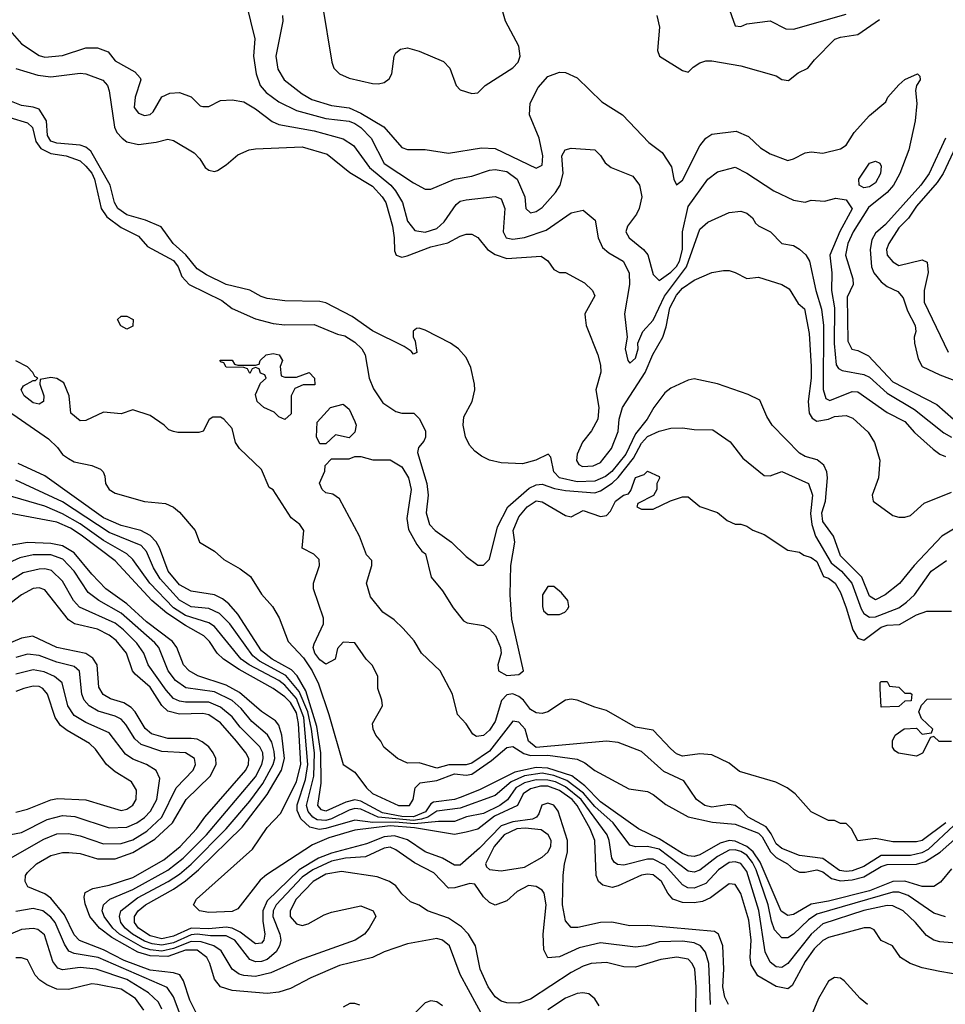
# Model space of a CAD drawing. Header units: inches. Extents: x 1793402 to 1900366, y 320852 to 470679.
# Tile 257 of 604: x 1835303 to 1838469, y 410550 to 413915. Entities that reach past the tile are written whole.
import ezdxf

# ---------------------------------------------------------------- set-up
doc = ezdxf.new("R2010")
doc.units = ezdxf.units.IN
doc.header["$MEASUREMENT"] = 0
doc.layers.add('B8431', color=7, linetype='Continuous')

msp = doc.modelspace()

# ---------------------------------------------------------------- linework, layer by layer
at = {"layer": 'B8431', "color": 4}
for points, elevation in [([(1836078, 413970), (1836107.7, 413850), (1836103, 413790), (1836112.4, 413730), (1836126.4, 413690), (1836146.4, 413666.4), (1836190, 413634), (1836250, 413605.3), (1836350, 413577.7), (1836430, 413568.9), (1836450, 413560.9), (1836470, 413547), (1836505.3, 413510), (1836550, 413423.7), (1836650, 413357.1), (1836690, 413336.3), (1836710, 413335.5), (1836790, 413370.4), (1836850, 413380.4), (1836910, 413400.4), (1836930, 413403.1), (1836970, 413396.5), (1837004.4, 413370), (1837030.6, 413310), (1837034.8, 413270), (1837050, 413254.8), (1837070, 413259.1), (1837090, 413273.4), (1837135.5, 413324.5), (1837151.8, 413350), (1837161.6, 413390), (1837157.2, 413450), (1837169.4, 413470.6), (1837190, 413476), (1837270, 413470.8), (1837290, 413451.3), (1837306.2, 413426.2), (1837326, 413410), (1837400.7, 413380.7), (1837422.8, 413350), (1837430.6, 413310), (1837422, 413270), (1837413.4, 413250), (1837382, 413210), (1837376.3, 413190), (1837387.3, 413170), (1837437.3, 413130), (1837452.1, 413112.1), (1837470, 413044.7), (1837490, 413024), (1837530, 413052), (1837550, 413072), (1837559.8, 413090), (1837569.8, 413130), (1837569.7, 413190), (1837590, 413277.3), (1837657.2, 413370), (1837690, 413395.5), (1837750, 413410.7), (1837790, 413390.6), (1837882, 413330), (1837950, 413298.8), (1837990, 413291.3), (1838010, 413298), (1838055.3, 413295.3), (1838094.8, 413305.2), (1838130, 413299.1), (1838150, 413269), (1838108.2, 413191.8), (1838074.4, 413110), (1838081.3, 413050), (1838080.2, 412990), (1838090.2, 412930), (1838088.4, 412808.4), (1838096, 412736), (1838103.6, 412723.6), (1838115.8, 412715.8), (1838190, 412703.1), (1838210, 412693.4), (1838270, 412638.3), (1838363.5, 412583.5), (1838463.7, 412503.7), (1838490, 412488.7)], 252), ([(1836337.6, 413970), (1836370.5, 413770), (1836378, 413750), (1836397.3, 413730), (1836430, 413715.8), (1836510, 413697.1), (1836530, 413695.5), (1836550, 413700.7), (1836567, 413713), (1836576, 413730), (1836584, 413790), (1836590, 413802), (1836605.6, 413814.4), (1836630, 413818.8), (1836670, 413807.3), (1836752.5, 413772.5), (1836774.8, 413750), (1836796, 413690), (1836810, 413676), (1836850, 413662.8), (1836870, 413664.7), (1836895.3, 413690), (1836990, 413750.4), (1837008, 413770), (1837014.5, 413790), (1837010, 413825.2), (1836965.1, 413910), (1836954, 413950)], 264), ([(1837724.7, 413964.7), (1837750, 413894), (1837770, 413892), (1837790, 413901), (1837870, 413911), (1837923.8, 413883.8), (1837950, 413883), (1838130, 413934.4)], 268), ([(1836202.4, 413930), (1836203, 413910), (1836179.5, 413790), (1836186, 413746), (1836207.7, 413710), (1836270, 413661.3), (1836302.6, 413642.6), (1836370, 413622), (1836430, 413614.4), (1836470, 413596.1), (1836549.1, 413549.1), (1836610, 413478.8), (1836630, 413471), (1836690, 413471.3), (1836770, 413458.8), (1836883, 413477), (1836930, 413475.3), (1837070, 413407.7), (1837090, 413418), (1837092.6, 413450), (1837080.5, 413510), (1837047, 413590), (1837049.3, 413630), (1837076.6, 413683.4), (1837110, 413721), (1837150, 413736), (1837170, 413734.8), (1837210, 413716), (1837294.4, 413634.4), (1837364.7, 413590), (1837455.2, 413495.2), (1837501.1, 413461.1), (1837532.5, 413412.5), (1837540.7, 413370), (1837550, 413351.3), (1837570, 413366.8), (1837630, 413484), (1837650, 413510.6), (1837670, 413524), (1837754.2, 413534.2), (1837796, 413516), (1837837.3, 413477.3), (1837870, 413456.3), (1837930, 413434), (1837950, 413439.1), (1837990, 413460.7), (1838010, 413464), (1838050, 413458.8), (1838110, 413474), (1838130, 413486), (1838157, 413530), (1838210, 413587.7), (1838265.6, 413634.4), (1838272, 413650), (1838310, 413692.7), (1838330, 413710.6), (1838374, 413730), (1838382, 413722), (1838382.8, 413710), (1838370.4, 413690), (1838367, 413673), (1838371.4, 413628.6), (1838365.7, 413570), (1838343.7, 413470), (1838312.9, 413390), (1838291.4, 413350), (1838270, 413324.8), (1838206.5, 413273.5), (1838154, 413190), (1838135.2, 413150), (1838128.1, 413110), (1838152.7, 413030), (1838154.4, 413010), (1838133.5, 412966.5), (1838136.1, 412816.1), (1838148.9, 412788.9), (1838170, 412784.4), (1838206.3, 412766.3), (1838290, 412677.4), (1838440, 412600), (1838497.1, 412550)], 256), ([(1837482.8, 413930), (1837491, 413890), (1837484.7, 413810), (1837492, 413790), (1837570, 413741), (1837590, 413736), (1837606.8, 413753.2), (1837630, 413767.3), (1837650, 413774), (1837670, 413774), (1837770, 413758), (1837890, 413722.8), (1837910, 413711), (1837932.9, 413707.1), (1837966.3, 413733.7), (1837999, 413750), (1838021.5, 413778.5), (1838091.5, 413848.5), (1838110, 413855.8), (1838170, 413864.4), (1838243.8, 413916.2)], 264), ([(1835245.8, 413905.8), (1835310, 413832.7), (1835370, 413793), (1835390, 413786.7), (1835450, 413792.7), (1835530, 413819.1), (1835570, 413819.1), (1835605.8, 413805.8), (1835630, 413774.8), (1835697.3, 413737.3), (1835716, 413716), (1835718, 413710), (1835698.8, 413650), (1835695.3, 413615.3), (1835710, 413596), (1835730, 413587.3), (1835750, 413591.3), (1835760.2, 413599.8), (1835790, 413652), (1835816.4, 413663.6), (1835850, 413666), (1835890, 413651.3), (1835921, 413621), (1835930, 413618), (1835950, 413618), (1835990, 413638.8), (1836030, 413640.7), (1836070, 413634), (1836110, 413610.6), (1836167.2, 413567.2), (1836190, 413557.1), (1836310, 413534.9), (1836410, 413508.2), (1836445.5, 413485.5), (1836499.5, 413410), (1836572.2, 413350), (1836588.7, 413330), (1836612.4, 413290), (1836630, 413226.8), (1836654.9, 413194.9), (1836690, 413188.7), (1836730, 413201.6), (1836755.5, 413224.5), (1836796.1, 413283.9), (1836810, 413294.9), (1836830, 413299.3), (1836930, 413310.6), (1836950, 413302.8), (1836962.4, 413270), (1836956.4, 413190), (1836967.3, 413170), (1836990, 413165.3), (1837030.4, 413170.4), (1837104, 413196), (1837190, 413254.8), (1837230, 413264.7), (1837271, 413230), (1837282, 413170), (1837296.4, 413136.4), (1837318.4, 413118.4), (1837367.3, 413090), (1837388.2, 413050), (1837388.5, 413010), (1837372.4, 412910), (1837380.7, 412830), (1837374, 412790), (1837382.8, 412750), (1837390, 412741), (1837410, 412758), (1837418.4, 412790), (1837418, 412810), (1837435.1, 412850), (1837470, 412888.2), (1837509.2, 412970.8), (1837584.4, 413070), (1837630, 413198.8), (1837656.6, 413223.4), (1837730, 413256), (1837770, 413261), (1837790, 413254), (1837810, 413238), (1837819.8, 413219.8), (1837830.5, 413210.5), (1837871, 413190), (1837910, 413150.8), (1837950, 413143), (1837970, 413130.6), (1837991.5, 413111.5), (1838004.9, 413090), (1838025.7, 412990), (1838046.1, 412926.1), (1838052.1, 412870), (1838051.7, 412651.7), (1838060.3, 412620.3), (1838073.7, 412613.7), (1838150, 412644.4), (1838170, 412643), (1838270, 412572.4), (1838330, 412541.6), (1838364, 412504), (1838427.4, 412447.4), (1838450, 412430.4), (1838470, 412422.4)], 248), ([(1835290, 413748), (1835365.8, 413725.8), (1835410, 413720.3), (1835510, 413732.7), (1835530, 413730.6), (1835588.1, 413708.1), (1835604, 413690), (1835610, 413672), (1835627.5, 413547.5), (1835635.5, 413530), (1835654, 413510), (1835670, 413498), (1835710, 413488.2), (1835770, 413496.3), (1835810, 413506.8), (1835830, 413502.8), (1835899.9, 413459.9), (1835919.9, 413439.9), (1835938, 413410), (1835950, 413401), (1835970, 413396), (1835980.2, 413399.8), (1836010, 413418.8), (1836050, 413453.4), (1836088, 413470), (1836110, 413473.4), (1836270, 413480.9), (1836355.2, 413455.2), (1836432.8, 413392.8), (1836510, 413345.7), (1836543.1, 413310), (1836555.2, 413290), (1836578.5, 413210), (1836584.6, 413170), (1836584.9, 413124.9), (1836591.3, 413110), (1836610, 413103.8), (1836628.1, 413108.1), (1836710, 413138.5), (1836767.3, 413152.7), (1836810, 413175.5), (1836830, 413182), (1836850, 413182), (1836870, 413170.8), (1836903, 413130), (1836930, 413112.2), (1836970, 413099.5), (1837087.1, 413107.1), (1837110, 413091.3), (1837130, 413061), (1837150, 413051.3), (1837170, 413051), (1837235.3, 413015.3), (1837262, 412990), (1837270.9, 412970.9), (1837236, 412910), (1837236.9, 412896.9), (1837241, 412870), (1837281, 412770), (1837290, 412734), (1837290.5, 412710.5), (1837274, 412650), (1837284.6, 412590), (1837280.3, 412550), (1837258.9, 412510), (1837228.3, 412471.7), (1837210.3, 412430), (1837208.2, 412408.2), (1837215.6, 412395.6), (1837228, 412388), (1837265.2, 412390), (1837290, 412401.6), (1837327.7, 412450), (1837350, 412507.3), (1837354, 412550), (1837365.4, 412590), (1837442.3, 412710), (1837469, 412771), (1837503, 412830), (1837514.8, 412865.2), (1837527.1, 412930), (1837550, 412973.4), (1837570, 412997.4), (1837610, 413024.9), (1837670, 413051), (1837710, 413058), (1837730, 413058), (1837750, 413051.3), (1837790, 413031), (1837830, 413034.8), (1837910, 413010.7), (1837934.9, 412994.9), (1837965.5, 412945.5), (1837987.1, 412927.1), (1838003.1, 412843.1), (1838010.2, 412730), (1838010.2, 412689.8), (1837999.6, 412610), (1838003.1, 412570), (1838013.7, 412553.7), (1838030, 412543.1), (1838069.8, 412550.2), (1838090, 412558.7), (1838130, 412563), (1838153.3, 412553.3), (1838205.1, 412505.1), (1838227.3, 412470), (1838244.7, 412410), (1838241, 412350), (1838219.1, 412290), (1838222.8, 412270), (1838290, 412220.7), (1838310, 412214.8), (1838330, 412214.8), (1838350, 412221), (1838396.6, 412263.4), (1838490, 412300.7)], 244), ([(1838502.5, 412177.5), (1838457, 412150), (1838362, 412050), (1838312.1, 411987.9), (1838263.7, 411950), (1838230, 411932.7), (1838210, 411944.9), (1838183.1, 412010), (1838110, 412083), (1838087, 412150), (1838050, 412200.5), (1838046.7, 412230), (1838059.6, 412270), (1838066, 412350), (1838063.6, 412370), (1838053, 412393), (1838031.3, 412411.3), (1837990, 412422), (1837970, 412434), (1837877.3, 412530), (1837858.8, 412558.8), (1837834.9, 412614.9), (1837794.6, 412634.6), (1837690, 412670.7), (1837610, 412687.3), (1837590, 412683), (1837530, 412656.3), (1837510, 412640.5), (1837471.8, 412590), (1837449.7, 412550), (1837410, 412500.3), (1837375.9, 412430), (1837329, 412371), (1837306.4, 412353.6), (1837270, 412337.7), (1837210, 412335.4), (1837149.5, 412349.5), (1837130.2, 412370), (1837119.9, 412419.9), (1837110.6, 412430.6), (1837068.7, 412410), (1837022.9, 412397.1), (1836950, 412400.3), (1836910, 412410.3), (1836883, 412423), (1836860.2, 412440.2), (1836841.2, 412461.2), (1836828.2, 412490), (1836820.5, 412530), (1836822, 412558), (1836850.6, 412610), (1836860.5, 412650), (1836859.3, 412670), (1836846.2, 412726.2), (1836830, 412761), (1836804, 412790), (1836777.3, 412810), (1836690, 412854), (1836670, 412861), (1836660.2, 412859.8), (1836648.9, 412851.1), (1836649, 412831), (1836656, 412816), (1836662, 412778), (1836650, 412772), (1836642.8, 412782.8), (1836618, 412798), (1836510, 412852.2), (1836441, 412901), (1836350, 412947), (1836330, 412951.6), (1836210, 412954), (1836150, 412962.4), (1836128.9, 412968.9), (1836090, 412990.4), (1836010, 413010.3), (1835942.7, 413042.7), (1835910, 413063.7), (1835871.8, 413111.8), (1835828.8, 413150), (1835786.8, 413206.8), (1835733.4, 413230), (1835670, 413248.1), (1835638.9, 413270), (1835627.7, 413290), (1835613.1, 413350), (1835546.3, 413466.3), (1835530, 413479.7), (1835510, 413486.7), (1835430, 413492.9), (1835410, 413500.2), (1835398.8, 413518.8), (1835395.6, 413570), (1835370, 413608.9), (1835350, 413616.5), (1835310, 413622), (1835270, 413637.3)], 236), ([(1835270, 413580.5), (1835330, 413563), (1835346.7, 413546.7), (1835359.2, 413499.2), (1835375.4, 413475.4), (1835410, 413457.3), (1835462, 413450), (1835510, 413432.7), (1835530, 413414.4), (1835550, 413390.4), (1835559, 413370), (1835582.6, 413270), (1835601.2, 413241.2), (1835650, 413205.5), (1835710, 413174.8), (1835740.5, 413140.5), (1835830, 413092), (1835845.5, 413070), (1835858, 413038), (1835882.8, 413010), (1835995.3, 412955.3), (1836030, 412928), (1836110, 412892.7), (1836170, 412877.1), (1836210, 412872.7), (1836310, 412873), (1836390, 412840.5), (1836415.1, 412835.1), (1836450, 412813.4), (1836473.4, 412790), (1836485.5, 412770), (1836498.8, 412690), (1836513.7, 412653.7), (1836545.8, 412605.8), (1836590, 412576), (1836610, 412571), (1836650.9, 412570.9), (1836670, 412552), (1836691, 412510), (1836691.1, 412488.9), (1836685.4, 412474.6), (1836667.1, 412452.9), (1836664.5, 412435.5), (1836696.4, 412330), (1836700.4, 412290), (1836694, 412230), (1836704.9, 412190), (1836724.9, 412170), (1836780.7, 412130), (1836830, 412081), (1836870, 412051.3), (1836890, 412051.3), (1836910, 412072), (1836937.7, 412182.3), (1836973, 412250), (1837045.3, 412314.7), (1837070, 412326), (1837090, 412327.4), (1837133, 412313), (1837170, 412306.5), (1837270, 412298.3), (1837290, 412305.3), (1837330, 412331.3), (1837349.9, 412350.1), (1837403.2, 412416.8), (1837430, 412468.5), (1837450, 412490.3), (1837490, 412508.7), (1837530, 412519.1), (1837570, 412520.7), (1837610, 412514.8), (1837673.4, 412513.4), (1837733, 412473), (1837776.8, 412416.8), (1837850, 412358), (1837870, 412356), (1837910, 412370.7), (1838001, 412330), (1838014.6, 412290), (1838007.6, 412227.6), (1838012.4, 412190), (1838024.6, 412150), (1838078.9, 412058.9), (1838114.4, 412030), (1838149.1, 411990), (1838181.3, 411901.3), (1838190, 411886.4), (1838210, 411873.1), (1838230, 411874.9), (1838310, 411904.9), (1838335.9, 411924.1), (1838363.6, 411950), (1838420.9, 412030), (1838473.4, 412066.6)], 232), ([(1838470.2, 413510), (1838413.8, 413390), (1838385.5, 413350), (1838264.8, 413215.2), (1838230, 413186), (1838217.5, 413162.5), (1838212.3, 413130), (1838216.5, 413070), (1838224.6, 413050), (1838250, 413019.5), (1838270, 413003.1), (1838306.1, 412986.1), (1838324.8, 412964.8), (1838340.2, 412920.2), (1838365.5, 412870), (1838368, 412850), (1838362.4, 412830), (1838363.1, 412810), (1838376.2, 412756.2), (1838390.3, 412730.3), (1838450, 412701.1), (1838516.4, 412676.4)], 264), ([(1838522.3, 413517.7), (1838461.3, 413390), (1838441.7, 413358.3), (1838370, 413278), (1838343.6, 413236.4), (1838310, 413203.7), (1838275.5, 413150), (1838268.2, 413130), (1838270.7, 413110), (1838290, 413087.3), (1838310, 413074.8), (1838390, 413094.8), (1838406.4, 413086.4), (1838410.7, 413050.7), (1838397.1, 412990), (1838397.1, 412950), (1838478.5, 412778.5)], 268), ([(1838498.6, 411161.4), (1838410, 411079.3), (1838388.4, 411068.4), (1838350, 411058.9), (1838250, 411058.7), (1838190, 411020.9), (1838150, 411006.2), (1838130, 411003.7), (1838107.3, 411007.3), (1838050, 411048.9), (1837970, 411059.3), (1837910, 411083.1), (1837890, 411098.9), (1837873.4, 411133.4), (1837856.3, 411156.3), (1837795.1, 411190), (1837770, 411216.2), (1837750, 411229.6), (1837730, 411232.6), (1837670, 411224.2), (1837647, 411230), (1837618.4, 411250), (1837574.3, 411314.3), (1837506.1, 411346.1), (1837430, 411414.5), (1837350, 411445.1), (1837310, 411449.5), (1837070, 411428.2), (1837044, 411450), (1837031.8, 411490), (1837022.3, 411502.3), (1837010, 411514), (1836990, 411518), (1836910, 411414.8), (1836850, 411374.5), (1836830, 411368.9), (1836771.6, 411368.4), (1836730, 411357.4), (1836670, 411375.1), (1836630, 411374), (1836595.3, 411390), (1836549.3, 411429.3), (1836539, 411450), (1836521.2, 411470), (1836512.7, 411490), (1836509.6, 411510.4), (1836544, 411570), (1836542, 411590), (1836528.7, 411630), (1836528.7, 411670), (1836510, 411708), (1836488, 411730), (1836450, 411786), (1836410, 411788), (1836390, 411766), (1836382, 411730), (1836350, 411713.2), (1836330, 411727), (1836312.3, 411750), (1836307.3, 411770), (1836310, 411782), (1836342, 411850), (1836342, 411870), (1836308.7, 411970), (1836308.7, 411990), (1836328.7, 412050), (1836328, 412070), (1836308.9, 412088.9), (1836269, 412109), (1836275.3, 412170), (1836262, 412190), (1836232.3, 412212.3), (1836170, 412308), (1836156.4, 412316.4), (1836130, 412378), (1836055.3, 412450), (1836042, 412470), (1836030, 412518), (1836002, 412550), (1835990, 412557.2), (1835963.5, 412556.5), (1835951.1, 412548.9), (1835931.1, 412508.9), (1835916, 412504), (1835844, 412504), (1835830, 412508), (1835814, 412514), (1835798, 412530), (1835750, 412562), (1835690, 412582), (1835650, 412568.7), (1835590, 412574), (1835530, 412545.2), (1835510, 412544), (1835478, 412570), (1835473.2, 412630), (1835454.5, 412674.5), (1835430, 412689.2), (1835410, 412692.7), (1835374, 412686), (1835372, 412670), (1835386, 412630), (1835384.7, 412610), (1835370, 412601.2), (1835350, 412606), (1835319, 412630), (1835308.7, 412650), (1835316.4, 412663.6), (1835350, 412682), (1835358, 412682), (1835366, 412690), (1835355.3, 412695.3), (1835348.7, 412710), (1835330, 412728.7), (1835290, 412749)], 232), ([(1835247, 412590), (1835402.5, 412482.5), (1835433, 412453), (1835450, 412429.6), (1835470, 412415.1), (1835490, 412404.2), (1835550, 412392), (1835579.3, 412379.3), (1835589.3, 412370), (1835595.1, 412355.1), (1835597, 412330), (1835609.5, 412310), (1835630, 412296.9), (1835730, 412268.4), (1835801.6, 412261.6), (1835829.7, 412249.7), (1835850, 412232.7), (1835904, 412170), (1835918, 412130), (1835970, 412099), (1836001.2, 412070), (1836058, 412038), (1836092.3, 412012.3), (1836130, 411952.3), (1836168, 411910), (1836190.9, 411870.9), (1836221.1, 411790), (1836274.5, 411734.5), (1836304, 411690), (1836325.4, 411645.4), (1836360.3, 411540.3), (1836409.7, 411369.7), (1836450, 411343.7), (1836489.8, 411290), (1836510, 411271.1), (1836599.3, 411230), (1836637.1, 411230), (1836648.7, 411250), (1836655.6, 411290), (1836673, 411307), (1836730, 411314.8), (1836790, 411337.7), (1836830, 411333.2), (1836850, 411336.5), (1836916.8, 411383.2), (1836970, 411428.3), (1836990, 411431.5), (1837027.7, 411407.7), (1837050, 411400.6), (1837110, 411401.4), (1837210, 411387.7), (1837236, 411376), (1837270, 411349.7), (1837386.5, 411286.5), (1837450, 411277), (1837470, 411267.3), (1837513.6, 411233.6), (1837590, 411191.5), (1837672.3, 411172.3), (1837750, 411165.5), (1837830, 411135.3), (1837843.1, 411123.1), (1837871, 411071), (1837890, 411052), (1837929.8, 411029.8), (1837950, 411011.6), (1837970, 411002.4), (1837990, 411001.3), (1838030, 411009.6), (1838050, 411003.5), (1838080.2, 410980.2), (1838110, 410972.1), (1838150, 410975.2), (1838190, 410985.6), (1838250, 411021.1), (1838270, 411027.5), (1838370, 411029), (1838401.7, 411038.3), (1838451.6, 411070), (1838599.2, 411200.8)], 236), ([(1838490, 411013.7), (1838452.6, 410967.4), (1838430, 410953), (1838390, 410952.9), (1838330, 410971.4), (1838290, 410969.8), (1838210, 410938.5), (1838070, 410902.9), (1838010, 410892.8), (1837950, 410856.9), (1837930, 410853.3), (1837908.2, 410868.2), (1837835.9, 411035.9), (1837811.5, 411071.5), (1837790, 411089.9), (1837750, 411107.8), (1837730, 411109.8), (1837699.5, 411100.5), (1837630, 411061.1), (1837610, 411055.1), (1837590, 411057.6), (1837570, 411065.6), (1837490, 411115.9), (1837419.5, 411150), (1837290, 411242.3), (1837236.5, 411296.5), (1837191.2, 411331.2), (1837110, 411357.3), (1837070, 411359.6), (1836996.4, 411343.6), (1836876.3, 411283.7), (1836810, 411257.1), (1836790, 411249.8), (1836719.2, 411240.8), (1836710, 411235.6), (1836691.7, 411208.3), (1836650, 411190.7), (1836610, 411192.6), (1836544.3, 411204.3), (1836470, 411244.2), (1836450, 411249.2), (1836418.4, 411241.6), (1836350.6, 411210), (1836335.4, 411215.4), (1836323.5, 411230), (1836334.5, 411305.5), (1836333.9, 411410), (1836319.8, 411499.8), (1836281.6, 411621.6), (1836252.6, 411672.6), (1836232.8, 411692.8), (1836166.9, 411730), (1836130, 411757.7), (1836050, 411883.6), (1836018.5, 411918.5), (1835996.5, 411936.5), (1835970, 411949.7), (1835890, 411962), (1835850, 411983.5), (1835810.9, 412030), (1835781.5, 412110), (1835770.6, 412130.6), (1835750, 412152.3), (1835718, 412170), (1835650, 412186.6), (1835590, 412213.1), (1835390, 412356.3), (1835298, 412398)], 244), ([(1838471, 411170), (1838390.4, 411110), (1838370, 411106), (1838290, 411105.4), (1838230, 411117), (1838170, 411108.7), (1838148, 411150), (1838130, 411168), (1838110, 411168), (1838090, 411178), (1838070, 411178), (1838010, 411208), (1837955.3, 411270), (1837928, 411290), (1837889.3, 411309.3), (1837765.6, 411345.6), (1837730, 411374), (1837670, 411402.7), (1837630, 411406), (1837570, 411398), (1837550, 411406.6), (1837530, 411423.7), (1837470, 411487), (1837410, 411496.9), (1837310, 411554.5), (1837270, 411565.2), (1837210, 411589.3), (1837190, 411593.2), (1837170, 411589.3), (1837110, 411549.4), (1837090, 411543.6), (1837070, 411546), (1837050, 411557.6), (1837026, 411590), (1837010, 411602.6), (1836990, 411611.3), (1836970, 411607.8), (1836951.4, 411588.6), (1836930, 411517.2), (1836910, 411487), (1836890, 411469.4), (1836865.2, 411465.2), (1836853.2, 411473.2), (1836830, 411508.7), (1836800.2, 411540.2), (1836784, 411610), (1836741.2, 411690), (1836677.2, 411750), (1836652.5, 411792.5), (1836614.8, 411834.8), (1836584.1, 411864.1), (1836545.2, 411890), (1836503.3, 411943.3), (1836489.4, 411990), (1836508, 412050), (1836507.3, 412067.3), (1836490, 412086), (1836465.2, 412150), (1836397.5, 412277.5), (1836374, 412294), (1836350, 412298), (1836338, 412310), (1836329.1, 412330.9), (1836347.3, 412372.7), (1836348.4, 412391.6), (1836370, 412414), (1836430, 412414), (1836450, 412422), (1836470, 412422), (1836510.8, 412410.8), (1836570, 412410.5), (1836610, 412387.3), (1836633.7, 412350), (1836642, 412310), (1836627.3, 412210), (1836632.8, 412172.8), (1836662, 412122), (1836678.8, 412098.8), (1836690.8, 412090), (1836711, 412010), (1836750, 411962.8), (1836785.5, 411905.5), (1836821.1, 411861.1), (1836833.7, 411853.7), (1836890, 411844.9), (1836910, 411833), (1836930.3, 411810.3), (1836948, 411770), (1836950.5, 411750.5), (1836938.4, 411710), (1836940.5, 411690), (1836970, 411674), (1837010, 411677.1), (1837026.6, 411690), (1836986.9, 411866.9), (1836980.5, 411950), (1836983.6, 412050), (1836996.9, 412130), (1836991.6, 412170), (1837010, 412216.3), (1837039.5, 412250), (1837070, 412270.3), (1837090, 412268), (1837170, 412221), (1837190, 412216), (1837230, 412237.3), (1837290, 412217.3), (1837310, 412221), (1837324.1, 412235.9), (1837341.2, 412270), (1837368.7, 412290), (1837385.2, 412294.8), (1837394, 412306), (1837410, 412350.7), (1837439, 412361), (1837450, 412372), (1837490, 412354), (1837491.6, 412348.4), (1837482, 412330), (1837482, 412310), (1837471.3, 412288.7), (1837418, 412262), (1837414, 412250), (1837430, 412242), (1837470, 412242), (1837528.9, 412271.1), (1837570, 412284.7), (1837590, 412284.7), (1837630, 412252), (1837690, 412231), (1837723.5, 412203.5), (1837750, 412191), (1837770, 412191), (1837790, 412184.7), (1837810.8, 412170.8), (1837850, 412156), (1837930, 412102), (1837970, 412096), (1837984.9, 412084.9), (1838010, 412077.3), (1838030, 412064), (1838052.5, 412012.5), (1838070, 412006.8), (1838092.7, 411990), (1838110, 411958), (1838130, 411904.7), (1838152.4, 411830), (1838170, 411802), (1838190, 411794.9), (1838250, 411839), (1838270, 411845.5), (1838312.3, 411847.7), (1838370, 411881.1), (1838405.9, 411894.1), (1838490, 411894)], 228), ([(1838470, 410849.6), (1838430, 410861.6), (1838342.2, 410922.2), (1838310, 410933.3), (1838290, 410933.8), (1838030, 410858.8), (1838001.4, 410838.6), (1837950, 410789.6), (1837930, 410777.6), (1837910, 410777), (1837884.9, 410804.9), (1837874.2, 410834.2), (1837863.2, 410890), (1837821.6, 411010), (1837810, 411035.3), (1837790, 411059.4), (1837770, 411072.8), (1837750, 411078.6), (1837730, 411077.3), (1837690, 411055.1), (1837630, 411008.3), (1837610, 411001.7), (1837590, 411005.7), (1837490, 411080.3), (1837450.2, 411089.8), (1837410, 411088.4), (1837390, 411093.6), (1837333.5, 411170), (1837270, 411226.2), (1837232.1, 411272.1), (1837174.9, 411314.9), (1837130, 411331.9), (1837090, 411339.9), (1837029.3, 411330.7), (1836984.7, 411310), (1836930, 411263.9), (1836810, 411221.1), (1836730.6, 411210), (1836699.2, 411190), (1836677.2, 411182.8), (1836650, 411178.9), (1836529.5, 411189.5), (1836470, 411216.8), (1836450, 411219.4), (1836430, 411214), (1836370, 411184.3), (1836350, 411178.8), (1836321.2, 411181.2), (1836305.6, 411190), (1836290, 411209.7), (1836284.8, 411230), (1836309.2, 411330), (1836312.1, 411410), (1836301.7, 411490), (1836288.5, 411550), (1836259.5, 411619.5), (1836213.6, 411673.6), (1836123.4, 411723.4), (1836101.3, 411741.3), (1836021.7, 411850), (1835986.3, 411886.3), (1835950, 411902.7), (1835890, 411908.8), (1835850, 411931), (1835784.2, 412004.2), (1835761.5, 412041.5), (1835737.7, 412097.7), (1835718.7, 412118.7), (1835610, 412163.1), (1835450, 412267.7), (1835290, 412341.7)], 248), ([(1838550, 410756.2), (1838450, 410763.6), (1838429.6, 410769.6), (1838405.1, 410785.1), (1838367.3, 410830), (1838324.5, 410870), (1838290, 410886.6), (1838270, 410888.4), (1838190, 410870.8), (1838050, 410825.7), (1838010, 410789.7), (1837930, 410689.5), (1837910, 410676.2), (1837890, 410678.4), (1837870, 410694.5), (1837852.6, 410730), (1837831.3, 410871.3), (1837790, 411003.7), (1837770, 411031.1), (1837750, 411037.7), (1837730, 411034.5), (1837693.7, 411010), (1837650, 410963.5), (1837610, 410947.1), (1837588.7, 410948.7), (1837570, 410958.7), (1837510, 411025.7), (1837470, 411046.2), (1837450, 411046), (1837370, 411026.3), (1837348.2, 411028.2), (1837336.3, 411036.3), (1837328, 411050), (1837319.8, 411110), (1837312.4, 411130), (1837224.1, 411250), (1837170, 411293.5), (1837136.4, 411310), (1837110, 411316.7), (1837070, 411317.7), (1837030, 411307.7), (1836999.7, 411290), (1836971.4, 411248.6), (1836945.7, 411230), (1836890, 411202), (1836831.1, 411191.1), (1836790, 411175.3), (1836735.2, 411175.2), (1836653.2, 411166.8), (1836587.1, 411172.9), (1836511.4, 411171.4), (1836450, 411179.8), (1836350, 411150.6), (1836328, 411148), (1836295.9, 411155.9), (1836264.6, 411184.6), (1836252.4, 411212.4), (1836251.9, 411231.9), (1836281.2, 411318.8), (1836289.3, 411370), (1836275, 411530), (1836250, 411595.1), (1836210, 411640.8), (1836190, 411656.5), (1836088.2, 411710), (1836060.4, 411730), (1835970, 411841.1), (1835950, 411853.5), (1835870, 411879), (1835830, 411905), (1835748.6, 411990), (1835690.8, 412070.8), (1835669.8, 412089.8), (1835590, 412134.8), (1835510, 412192.5), (1835450, 412227), (1835390, 412252.1), (1835252.2, 412292.2)], 252), ([(1838530, 410649), (1838450, 410662.7), (1838390, 410675.1), (1838348.7, 410690), (1838315.3, 410710), (1838288, 410750), (1838250, 410768.7), (1838225.2, 410805.2), (1838212, 410812), (1838191.9, 410811.9), (1838070, 410778.9), (1838050, 410768.2), (1838020.7, 410739.3), (1837990, 410696.9), (1837945.7, 410614.3), (1837930, 410603), (1837890, 410611.1), (1837827.6, 410647.6), (1837805.1, 410685.1), (1837801.1, 410710), (1837805.3, 410770), (1837797.3, 410837.3), (1837770, 410929.2), (1837750, 410959.3), (1837730, 410962), (1837666.3, 410913.7), (1837638.6, 410901.4), (1837610, 410896.8), (1837570, 410898), (1837537, 410910), (1837519.7, 410930), (1837498.7, 410970), (1837470, 410992.8), (1837450, 410995.4), (1837430, 410991.1), (1837350, 410954.7), (1837330, 410949.7), (1837297.4, 410957.4), (1837282.9, 410970), (1837275.1, 410990), (1837270.9, 411110), (1837254.8, 411150), (1837209.9, 411229.9), (1837192.4, 411250), (1837150, 411281.4), (1837110, 411295.8), (1837084.4, 411295.6), (1837050, 411287.2), (1837025.8, 411270), (1837006.3, 411230), (1836927.3, 411192.7), (1836870, 411148.8), (1836830, 411139.1), (1836790, 411130.9), (1836653.2, 411153.2), (1836570, 411160.3), (1836450, 411145.7), (1836360.8, 411119.2), (1836304.8, 411095.2), (1836147.2, 410992.8), (1836126, 410974), (1836050, 410876.2), (1836030, 410867.7), (1835950, 410864.5), (1835918, 410870), (1835897.6, 410890), (1835907.6, 410910), (1836099.6, 411080.4), (1836150, 411154.9), (1836196.9, 411203.1), (1836250, 411312.2), (1836265, 411370), (1836257.5, 411510), (1836250, 411546), (1836230, 411581.4), (1836210, 411601.4), (1836170, 411629.8), (1836054, 411694), (1836000.5, 411730), (1835978.9, 411750), (1835952.8, 411790), (1835933.6, 411810), (1835870, 411844.4), (1835806.7, 411886.7), (1835755.6, 411930), (1835630, 412065.4), (1835514, 412154), (1835477, 412177), (1835430, 412198), (1835210, 412239.1)], 256), ([(1837728, 410550), (1837714.8, 410574.8), (1837708.7, 410610), (1837712.1, 410670), (1837708.2, 410750), (1837693.3, 410790), (1837679.2, 410799.2), (1837450, 410819.7), (1837390, 410818.4), (1837328.6, 410831.4), (1837290, 410829.7), (1837212.3, 410812.3), (1837190, 410812.7), (1837170, 410835.3), (1837159.7, 410890), (1837162.4, 410990), (1837166.3, 411030), (1837176.9, 411070), (1837177.4, 411110), (1837145.1, 411210), (1837130, 411230.8), (1837110, 411237.6), (1837089.5, 411230.5), (1837078.8, 411201.2), (1837070.4, 411190), (1837056.7, 411183.3), (1836990, 411173.7), (1836950, 411160.6), (1836876, 411084), (1836810, 411026.3), (1836790, 411026), (1836749.4, 411050), (1836690, 411071.7), (1836630, 411112.4), (1836585.6, 411125.6), (1836550, 411122.6), (1836490, 411099.1), (1836370, 411067.3), (1836324.9, 411050), (1836258.8, 411010), (1836150, 410904.4), (1836135, 410870), (1836134.5, 410834.5), (1836141.7, 410790), (1836138.4, 410770), (1836130, 410759.5), (1836110, 410756.9), (1836057.2, 410797.2), (1836030.4, 410810.4), (1836010, 410813.9), (1835950, 410808.2), (1835890, 410810.6), (1835830, 410783), (1835790, 410774.6), (1835750, 410784.1), (1835709.8, 410810), (1835696, 410830), (1835696, 410850), (1835708.4, 410870), (1835733.3, 410890), (1835830, 410943.8), (1835870, 410972.1), (1835915.1, 411010), (1836064.4, 411155.6), (1836150, 411267.2), (1836199.3, 411350), (1836209, 411390), (1836200.3, 411470), (1836190, 411503.7), (1836178.7, 411518.7), (1836130.7, 411550.7), (1836055.6, 411615.6), (1836010, 411641.2), (1835912.9, 411672.9), (1835882.9, 411690), (1835864.2, 411710), (1835841.1, 411770), (1835826.6, 411790), (1835736.9, 411856.9), (1835670, 411918.7), (1835598, 411970), (1835550, 412019.7), (1835490, 412093.1), (1835450, 412117.4), (1835410, 412125), (1835330, 412128.7), (1835230, 412111.3)], 264), ([(1837666, 410550), (1837659.8, 410690), (1837648.7, 410728.7), (1837631.8, 410750), (1837610, 410759.8), (1837570, 410766), (1837490, 410764), (1837444.7, 410750), (1837410, 410745.1), (1837290, 410760.5), (1837216.3, 410743.7), (1837150, 410712.3), (1837110, 410709), (1837096, 410736), (1837094, 410790), (1837104.2, 410890), (1837097.6, 410930), (1837090, 410940.9), (1837070, 410953.2), (1837044, 410956), (1837004.5, 410935.5), (1836970, 410904), (1836930, 410888.7), (1836910, 410898), (1836890, 410918), (1836860.4, 410960.4), (1836843.1, 410963.1), (1836792, 410948), (1836770, 410947.3), (1836719.5, 410999.5), (1836653.6, 411033.6), (1836590, 411078.4), (1836570, 411087), (1836550, 411083.6), (1836485.7, 411054.3), (1836418, 411050), (1836370, 411039.8), (1836306, 411010), (1836270, 410985.3), (1836180.2, 410890), (1836170.2, 410870), (1836169.2, 410850), (1836193.1, 410790), (1836196, 410770), (1836191.8, 410750), (1836180.3, 410730), (1836150, 410703.5), (1836130, 410696), (1836110, 410695.1), (1836090, 410703.5), (1836038.9, 410770), (1836010, 410784.5), (1835955.8, 410784.2), (1835910, 410789.9), (1835890, 410787.2), (1835830, 410760.4), (1835790, 410752), (1835756.7, 410756.7), (1835730, 410766.1), (1835688.7, 410790), (1835664.5, 410810), (1835649.8, 410830), (1835644.4, 410850), (1835649.7, 410870), (1835706.3, 410913.7), (1835811.3, 410970), (1835850, 410995.5), (1835890, 411029.1), (1836009.9, 411150.1), (1836090, 411244.6), (1836134.6, 411305.4), (1836170.7, 411370), (1836175.7, 411390), (1836174.1, 411414.1), (1836165.8, 411445.8), (1836151.5, 411471.5), (1836097.2, 411517.2), (1836061.1, 411561.1), (1836030, 411588.5), (1835970, 411617.8), (1835872, 411632), (1835836.5, 411656.5), (1835811.1, 411690), (1835778.9, 411770), (1835765.6, 411785.6), (1835650, 411887.4), (1835574, 411930), (1835538, 411958), (1835489.7, 412030), (1835451.4, 412071.4), (1835410, 412086.4), (1835350, 412086), (1835303.7, 412076.3), (1835210, 412033.6)], 268), ([(1837615.1, 410455.1), (1837617.3, 410610), (1837612.4, 410670), (1837603.6, 410690), (1837590, 410705.1), (1837551.3, 410711.3), (1837496.5, 410703.5), (1837410, 410677.6), (1837370, 410678.4), (1837310, 410693.3), (1837258, 410690), (1837230, 410680.5), (1837190, 410658.7), (1837050, 410567.6), (1837010, 410554.5), (1836970, 410555.1), (1836950, 410560.9), (1836930, 410576), (1836905.1, 410610), (1836878, 410670), (1836862.7, 410750), (1836838, 410790), (1836814.5, 410814.5), (1836770, 410844.5), (1836698, 410870), (1836670, 410888.7), (1836640.2, 410900.2), (1836610, 410928), (1836590, 410955.3), (1836568, 410970), (1836526.3, 410986.3), (1836404.4, 411004.4), (1836350, 410994.5), (1836307, 410970), (1836248.9, 410910), (1836228.5, 410870), (1836228.5, 410850), (1836250, 410824.9), (1836270, 410819.1), (1836290, 410824.9), (1836344.4, 410855.6), (1836370, 410864.9), (1836470, 410886.8), (1836512, 410870), (1836522, 410850), (1836498.8, 410810), (1836482.8, 410790), (1836451.3, 410770), (1836259.3, 410700.7), (1836162, 410658), (1836110, 410645.7), (1836070, 410648.3), (1836053.7, 410653.7), (1836029.6, 410670), (1835992.9, 410732.9), (1835967.3, 410750), (1835923.8, 410763.8), (1835890, 410765), (1835830, 410740.6), (1835790, 410732.3), (1835750, 410736.4), (1835724.4, 410744.4), (1835645.3, 410790), (1835622.4, 410810), (1835592.4, 410850), (1835585.1, 410870), (1835589.6, 410890), (1835612.3, 410910), (1835690, 410942.6), (1835810, 411009.2), (1835862.3, 411050), (1835942.7, 411130), (1836110, 411327.6), (1836131.8, 411370), (1836136.4, 411390), (1836134.5, 411410), (1836124.7, 411430), (1836057.3, 411497.3), (1836030, 411533), (1835990, 411566), (1835950, 411583.1), (1835870, 411583.1), (1835850, 411586.2), (1835830, 411595.8), (1835804, 411624), (1835743, 411710), (1835728, 411750), (1835703.9, 411783.9), (1835658.9, 411830), (1835630, 411852.3), (1835507.9, 411907.9), (1835488, 411930), (1835450, 411996.2), (1835412.8, 412032.8), (1835390, 412038.3), (1835370, 412036.9), (1835315.1, 412024.9), (1835270, 411996.9)], 272), ([(1836895.4, 410495.4), (1836810, 410652.7), (1836773.6, 410750), (1836750, 410769.6), (1836730, 410774.7), (1836630, 410757), (1836550, 410729.4), (1836510.3, 410709.7), (1836397.1, 410682.9), (1836298.7, 410641.3), (1836230, 410604.2), (1836190, 410591.8), (1836150, 410587.6), (1836030, 410597.4), (1835990, 410609.6), (1835970, 410636), (1835954, 410690), (1835943, 410710), (1835910, 410735.3), (1835870, 410735.5), (1835810, 410714.1), (1835750, 410715.5), (1835708, 410728), (1835618.3, 410778.3), (1835576, 410810), (1835543.5, 410850), (1835526.9, 410893.1), (1835524, 410916), (1835527.3, 410932.7), (1835553.9, 410946.1), (1835610, 410958), (1835690, 410983.9), (1835796, 411044), (1835852.3, 411090), (1835908.3, 411150), (1835936.9, 411190), (1836077.3, 411350), (1836085.7, 411370), (1836086.9, 411390), (1836077.4, 411410), (1836044.4, 411450), (1835990, 411512.6), (1835950, 411539.8), (1835930, 411543.8), (1835850, 411541.4), (1835810, 411552.6), (1835790, 411571.5), (1835750, 411634.3), (1835698, 411678), (1835689.7, 411690), (1835668.4, 411750), (1835633.7, 411793.7), (1835610, 411812.3), (1835570, 411832.1), (1835490.9, 411850.9), (1835470, 411864.7), (1835390, 411967), (1835370, 411973.3), (1835349, 411971), (1835310, 411949.6), (1835230, 411889.7)], 276), ([(1835910, 410514.5), (1835884.9, 410564.9), (1835863.5, 410630), (1835850.8, 410650.8), (1835830, 410658), (1835750, 410666.6), (1835660.3, 410700.3), (1835590, 410736.8), (1835508.2, 410768.2), (1835490, 410787.3), (1835456.6, 410856.6), (1835410, 410913.3), (1835390, 410928.2), (1835331.6, 410951.6), (1835322, 410970), (1835322.9, 410990), (1835330, 411000.7), (1835360.9, 411030), (1835410, 411058.7), (1835450, 411068.5), (1835471.3, 411068.7), (1835510, 411065.7), (1835570, 411047.7), (1835630, 411047.9), (1835690, 411069.2), (1835765.6, 411114.4), (1835825.7, 411170), (1835872.8, 411250), (1835954.7, 411330), (1835975.4, 411370), (1835974.3, 411390), (1835965.1, 411410), (1835949.8, 411429.8), (1835927.8, 411447.8), (1835910, 411456.4), (1835890, 411459.2), (1835810, 411459.2), (1835754.4, 411474.4), (1835732.5, 411492.5), (1835698.9, 411550), (1835684.9, 411564.9), (1835660, 411580), (1835614.5, 411594.5), (1835588.7, 411608.7), (1835574, 411634), (1835568.2, 411710), (1835553.6, 411733.6), (1835530, 411749.7), (1835430, 411769.8), (1835348.1, 411808.1), (1835310, 411802), (1835227.5, 411767.5)], 284), ([(1835272.3, 411050), (1835385.7, 411114.3), (1835430, 411133.4), (1835470, 411133.7), (1835510, 411125.7), (1835590, 411098.9), (1835650, 411100.2), (1835690, 411112.7), (1835738, 411142), (1835789.7, 411190), (1835838.9, 411290), (1835896.2, 411350), (1835905.1, 411370), (1835900.9, 411390), (1835870, 411409.6), (1835790, 411413.7), (1835718.4, 411438.4), (1835697, 411457), (1835666.7, 411506.7), (1835650, 411524.2), (1835630, 411535.4), (1835571.9, 411551.9), (1835540.7, 411570), (1835524.2, 411590), (1835515.8, 411610), (1835508.2, 411688.2), (1835490, 411704.2), (1835430, 411719.1), (1835370, 411742.3), (1835330, 411746.9), (1835290, 411735.4)], 288), ([(1835236.6, 411123.4), (1835310, 411137), (1835397.8, 411182.2), (1835450, 411196), (1835492.5, 411192.5), (1835610, 411153.4), (1835670, 411155.6), (1835704.5, 411170), (1835730, 411188.9), (1835751.1, 411210), (1835772.1, 411250), (1835782.5, 411322.5), (1835769.7, 411349.7), (1835737.2, 411370), (1835690, 411388), (1835665.2, 411405.2), (1835610, 411477.6), (1835530, 411512.8), (1835490, 411537.6), (1835468.3, 411570), (1835448.5, 411648.5), (1835422, 411670), (1835386.9, 411686.9), (1835350, 411693.5), (1835290, 411678.3)], 292), ([(1835290, 411206.4), (1835330, 411217), (1835410, 411248.9), (1835433.3, 411253.3), (1835530, 411248.5), (1835650, 411212.7), (1835670, 411217.1), (1835690, 411230.8), (1835702, 411250), (1835702.5, 411282.5), (1835686, 411310), (1835630, 411344.5), (1835600.9, 411370), (1835562.3, 411422.3), (1835542, 411442), (1835465.8, 411485.8), (1835443.5, 411503.5), (1835424.7, 411530), (1835398, 411610), (1835382.7, 411630), (1835370, 411636.3), (1835350, 411637.4), (1835318, 411630), (1835290, 411619.7)], 296), ([(1838490, 411448), (1838448.4, 411448.4), (1838430, 411466), (1838418, 411462), (1838391.1, 411408.9), (1838370, 411398), (1838308.9, 411408.9), (1838296.4, 411416.4), (1838288.9, 411428.9), (1838288.9, 411451.1), (1838298, 411470), (1838328.4, 411491.6), (1838370, 411494), (1838390, 411474), (1838422, 411478), (1838426, 411490), (1838387.3, 411527.3), (1838378, 411550), (1838387.3, 411572.7), (1838407.3, 411592.7), (1838490, 411594)], 224), ([(1835874.6, 410454.6), (1835830, 410576), (1835807.7, 410607.7), (1835572, 410710), (1835490, 410723.5), (1835471.9, 410731.9), (1835456.3, 410756.3), (1835424.4, 410830), (1835410, 410848), (1835382.7, 410870), (1835350, 410878), (1835290, 410867.6)], 288), ([(1835790, 410533.2), (1835778, 410558), (1835744.2, 410590), (1835670, 410635.3), (1835565.2, 410670), (1835510, 410675.6), (1835450, 410668), (1835434.2, 410674.2), (1835416.4, 410696.4), (1835388, 410788), (1835365.8, 410805.8), (1835349.6, 410809.6), (1835310, 410806), (1835250, 410781.3)], 292), ([(1835728.2, 410530), (1835699.7, 410570), (1835650, 410602.3), (1835570, 410618.3), (1835550, 410620.5), (1835470, 410600.5), (1835430, 410602.4), (1835396.4, 410616.4), (1835372.7, 410632.7), (1835356, 410650), (1835330, 410702), (1835310, 410709), (1835290, 410709.2)], 296), ([(1838202.7, 410550), (1838178, 410570), (1838122.7, 410630), (1838110, 410639.5), (1838090, 410642), (1838070, 410629.3), (1838034.9, 410570), (1838010.3, 410509.7)], 264), ([(1837284.7, 410544.7), (1837270, 410569.2), (1837250, 410586), (1837229.4, 410589.4), (1837210, 410587), (1837170, 410571.5), (1837109.1, 410530.9)], 276), ([(1836466.8, 410546.8), (1836450, 410552.7), (1836432.5, 410552.5), (1836410, 410540.9)], 284), ([(1836750, 410544.5), (1836730, 410558.4), (1836710, 410562), (1836690, 410555.1), (1836630, 410495.1)], 284)]:
    msp.add_lwpolyline(points, dxfattribs=dict(at, elevation=elevation))
for points, elevation in [([(1838190, 413340.9), (1838174, 413350), (1838173.2, 413370), (1838210, 413424.7), (1838230, 413432), (1838244.7, 413424.7), (1838250, 413414), (1838246.8, 413390), (1838230, 413357.2), (1838210, 413343.6)], 252), ([(1835670, 412858), (1835648.9, 412868.9), (1835638, 412890), (1835650, 412902), (1835670, 412902), (1835691.3, 412890), (1835690, 412868)], 228), ([(1836210, 412694), (1836250, 412694), (1836294, 412710), (1836312, 412690), (1836312.7, 412667.3), (1836272.7, 412667.3), (1836244.7, 412655.3), (1836232, 412630), (1836231.6, 412568.4), (1836210, 412548.7), (1836190, 412558), (1836173.6, 412573.6), (1836138, 412590), (1836115.3, 412610), (1836110, 412634), (1836127.3, 412672.7), (1836146, 412690), (1836142, 412702), (1836127.3, 412707.3), (1836122, 412722), (1836110, 412726), (1836098, 412722), (1836090, 412706), (1836082, 412722), (1836070, 412726), (1836010, 412728), (1836002, 412742), (1835990, 412746), (1835988.9, 412751.1), (1836030, 412751.3), (1836038, 412738), (1836050, 412734), (1836110, 412734), (1836122, 412738), (1836126, 412750), (1836146, 412770), (1836170, 412774.8), (1836191.3, 412770), (1836202, 412750), (1836194, 412730), (1836198, 412698)], 228), ([(1836430, 412486), (1836383.6, 412496.4), (1836350, 412466), (1836330, 412466), (1836318, 412490), (1836320.4, 412539.6), (1836366, 412590), (1836410, 412601), (1836430, 412584.7), (1836450, 412542), (1836454, 412530), (1836450, 412506)], 228), ([(1837130, 411978), (1837110, 411978), (1837091.3, 411950), (1837091, 411910), (1837095.3, 411895.3), (1837110, 411882.8), (1837150, 411882.8), (1837168, 411890), (1837178, 411902), (1837182, 411910), (1837178, 411930), (1837156.5, 411956.5)], 228), ([(1838330, 411614), (1838350, 411614), (1838354, 411610), (1838352.7, 411587.3), (1838330, 411586), (1838310, 411568), (1838250, 411566), (1838246, 411630), (1838246, 411650), (1838250, 411654), (1838270, 411654), (1838278, 411638), (1838310, 411634)], 224), ([(1837032.6, 411152.6), (1837004, 411150), (1836960.4, 411130), (1836926, 411090), (1836896, 411030), (1836899.6, 411019.6), (1836910, 411011.3), (1836950, 411006.8), (1837030, 411018.8), (1837090, 411053), (1837110, 411070.7), (1837119.7, 411090), (1837121.1, 411110), (1837111.2, 411130), (1837086.9, 411146.9)], 268)]:
    msp.add_lwpolyline(points, close=True, dxfattribs=dict(at, elevation=elevation))

doc.saveas('drawing.dxf')
